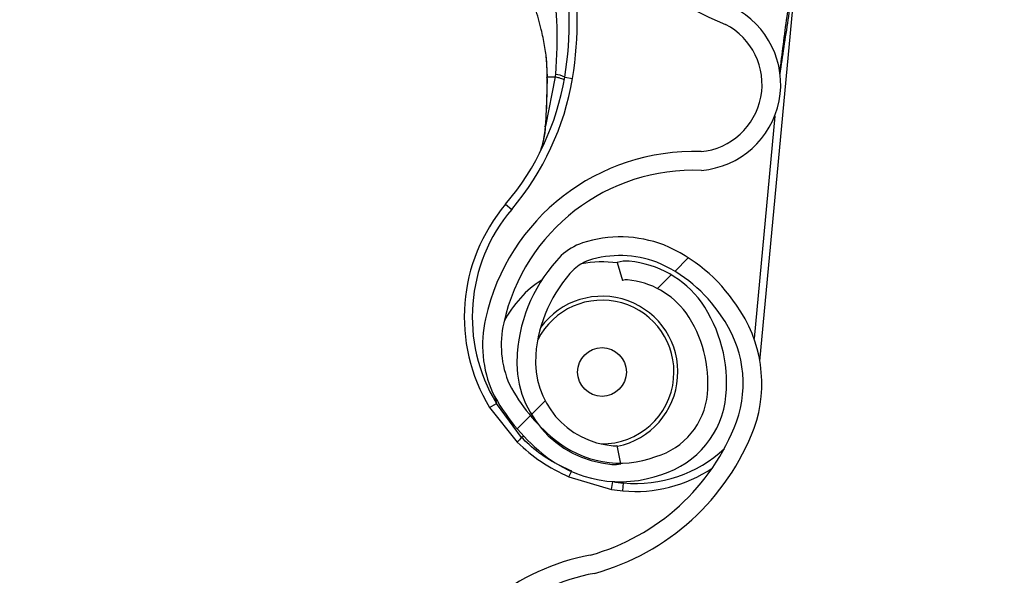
# Model space of a CAD drawing. Header units: inches. Extents: x 170 to 284, y 215 to 248.
# Tile 490 of 656: x 210.7682 to 210.8956, y 224.5616 to 224.6335. Entities that reach past the tile are written whole.
import ezdxf

# ---------------------------------------------------------------- set-up
doc = ezdxf.new("R2010")
doc.units = ezdxf.units.IN
doc.header["$LTSCALE"] = 0.25
doc.header["$MEASUREMENT"] = 0
doc.layers.add('RH FRONT OF HOOD', color=7, linetype='Continuous')
pattern_1 = [(45, (200.7563139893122, 218.4993357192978), (-0.03026527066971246, 0.03026527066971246), [])]

msp = doc.modelspace()

# ---------------------------------------------------------------- hatches: boundary and pattern name
at = {"layer": 'RH FRONT OF HOOD'}
h = msp.add_hatch(dxfattribs=at)
h.set_pattern_fill('ANSI31', color=256, scale=0.34241245, angle=2.8e-322, style=0)
h.set_pattern_definition([(45, (200.7896657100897, 218.4993357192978), (-0.03026527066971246, 0.03026527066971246), [])])
edge = h.paths.add_edge_path(flags=0)
edge.add_arc((211.0763061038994, 224.3915581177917), 0.021400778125, 89.9999999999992, 390.52248781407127, ccw=False)
edge.add_line((211.0763061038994, 224.4129588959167), (211.1490687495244, 224.4129588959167))
edge.add_arc((211.1490687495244, 224.8238538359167), 0.4108949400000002, 270, 450.0000000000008)
edge.add_line((211.1490687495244, 225.2347487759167), (210.6654111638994, 225.2347487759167))
edge.add_arc((210.6654111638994, 225.2390289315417), 0.004280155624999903, 180.0000000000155, 269.9999999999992, ccw=False)
edge.add_line((210.6611310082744, 225.2390289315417), (210.6611310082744, 225.2818304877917))
edge.add_arc((210.6654111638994, 225.2818304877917), 0.004280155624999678, 360, 540, ccw=False)
edge.add_line((210.6696913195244, 225.2818304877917), (210.6696913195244, 225.2390289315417))
edge.add_line((210.6696913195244, 225.2390289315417), (210.6664589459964, 225.2390289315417))
edge.add_line((210.6664589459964, 225.2390289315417), (210.6664589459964, 225.2818304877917))
edge.add_arc((210.6654111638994, 225.2818304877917), 0.001047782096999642, 360, 540.0000000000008)
edge.add_line((210.6643633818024, 225.2818304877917), (210.6643633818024, 225.2390289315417))
edge.add_arc((210.6654111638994, 225.2390289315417), 0.001047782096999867, 180, 270)
edge.add_line((210.6654111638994, 225.2379811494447), (211.1490687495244, 225.2379811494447))
edge.add_arc((211.1490687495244, 224.8238538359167), 0.4141273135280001, 269.9999999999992, 450, ccw=False)
edge.add_line((211.1490687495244, 224.4097265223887), (211.0763061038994, 224.4097265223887))
edge.add_arc((211.0763061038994, 224.3915581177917), 0.018168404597, 450.0000000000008, 750.5224878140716)
edge.add_arc((211.0910543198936, 224.4002532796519), 0.001047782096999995, 390.5224878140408, 495.0000000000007)
edge.add_line((211.0903134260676, 224.4009941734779), (211.0816182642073, 224.3922990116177))
edge.add_line((211.0816182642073, 224.3922990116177), (211.0793326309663, 224.3945846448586))
edge.add_line((211.0793326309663, 224.3945846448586), (211.0880277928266, 224.4032798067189))
edge.add_arc((211.0910543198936, 224.4002532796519), 0.004280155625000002, 390.522487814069, 495.0000000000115, ccw=False)
h = msp.add_hatch(dxfattribs=at)
h.set_pattern_fill('ANSI31', color=256, scale=0.34241245, style=0)
h.set_pattern_definition(pattern_1)
edge = h.paths.add_edge_path(flags=0)
edge.add_line((211.1157170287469, 225.2304686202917), (210.7733045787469, 225.2304686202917))
edge.add_line((210.7733045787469, 225.2304686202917), (210.7733045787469, 225.2347487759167))
edge.add_line((210.7733045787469, 225.2347487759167), (211.1157170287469, 225.2347487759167))
edge.add_arc((211.1157170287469, 224.8238538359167), 0.4108949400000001, 269.9999999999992, 450, ccw=False)
edge.add_line((211.1157170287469, 224.4129588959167), (211.0429543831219, 224.4129588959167))
edge.add_line((211.0429543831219, 224.4129588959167), (211.0429543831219, 224.4172390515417))
edge.add_line((211.0429543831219, 224.4172390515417), (211.1157170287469, 224.4172390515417))
edge.add_arc((211.1157170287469, 224.8238538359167), 0.406614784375, 270, 450.0000000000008)
h = msp.add_hatch(dxfattribs=at)
h.set_pattern_fill('ANSI31', color=256, scale=0.34241245, angle=2.8e-322, style=0)
h.set_pattern_definition(pattern_1)
edge = h.paths.add_edge_path(flags=0)
edge.add_arc((210.8466826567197, 224.5981399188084), 0.001712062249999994, 444.6973270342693, 466.907747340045)
edge.add_line((210.846184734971, 224.5997779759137), (210.8454826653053, 224.6020876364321))
edge.add_arc((210.8466826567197, 224.5981399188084), 0.004126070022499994, 444.69732703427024, 466.9077473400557, ccw=False)
edge.add_arc((210.8458598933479, 224.5892752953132), 0.01302879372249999, 396.1734944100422, 444.6973270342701, ccw=False)
edge.add_arc((210.8413410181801, 224.586530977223), 0.01830194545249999, 354.69732703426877, 394.7587000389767, ccw=False)
edge.add_arc((210.8478531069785, 224.5859265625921), 0.01176186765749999, 286.83818472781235, 354.69732703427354, ccw=False)
edge.add_arc((210.8458693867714, 224.5893775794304), 0.01566536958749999, 229.9543950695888, 290.12812684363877, ccw=False)
edge.add_arc((210.8518358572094, 224.5969738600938), 0.02532140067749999, 207.5515752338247, 230.6782603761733, ccw=False)
edge.add_arc((210.8431327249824, 224.5913853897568), 0.01504902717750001, 166.8530453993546, 204.011976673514, ccw=False)
edge.add_arc((210.8553856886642, 224.5889069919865), 0.02754708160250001, 448.00583017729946, 527.6299007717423, ccw=False)
edge.add_arc((210.8554820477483, 224.6251434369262), 0.008748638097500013, 275.6559459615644, 422.6387592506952)
edge.add_arc((210.8810192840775, 224.685394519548), 0.05672062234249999, 174.2679627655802, 247.7072267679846, ccw=False)
edge.add_arc((211.0387841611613, 224.6719552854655), 0.2150521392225, 518.1233546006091, 534.9033806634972, ccw=False)
edge.add_arc((210.8655951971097, 224.7404032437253), 0.02884824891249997, 459.8561705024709, 516.1110838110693, ccw=False)
edge.add_arc((210.8533842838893, 224.7963173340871), 0.0284373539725, 284.8179209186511, 338.4163946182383)
edge.add_arc((210.8657837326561, 224.7909711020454), 0.01494630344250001, 339.9887678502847, 395.2445191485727)
edge.add_arc((210.8622065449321, 224.7894805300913), 0.0187470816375, 392.6552015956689, 426.1369430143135)
edge.add_arc((210.8648688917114, 224.7940821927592), 0.0134739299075, 428.5748844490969, 466.9709727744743)
edge.add_arc((210.862960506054, 224.8013089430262), 0.006011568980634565, 469.6798596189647, 490.4149006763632)
edge.add_arc((210.8720407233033, 224.793175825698), 0.01816498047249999, 495.5965871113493, 534.6973270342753)
edge.add_arc((210.8648467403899, 224.7938435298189), 0.01094007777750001, 534.6973270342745, 624.6973270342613)
edge.add_arc((210.8640081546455, 224.7848084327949), 0.001866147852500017, 264.6973270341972, 280.3395734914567)
edge.add_line((210.86434309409, 224.7829725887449), (210.8647763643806, 224.7805977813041))
edge.add_arc((210.8640081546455, 224.7848084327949), 0.004280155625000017, 264.6973270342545, 280.3395734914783, ccw=False)
edge.add_arc((210.8648467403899, 224.7938435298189), 0.01335408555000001, 174.697327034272, 264.69732703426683, ccw=False)
edge.add_arc((210.8720407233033, 224.793175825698), 0.020578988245, 495.30868534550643, 534.6973270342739, ccw=False)
edge.add_arc((210.862960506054, 224.8013089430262), 0.008425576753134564, 469.27499422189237, 491.1970379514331, ccw=False)
edge.add_arc((210.8648688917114, 224.7940821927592), 0.01588793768, 428.3876292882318, 467.16790772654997, ccw=False)
edge.add_arc((210.8622065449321, 224.7894805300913), 0.02116108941, 392.8018578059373, 426.2744987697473, ccw=False)
edge.add_arc((210.8657837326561, 224.7909711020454), 0.01736031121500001, 339.8775751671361, 395.06318035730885, ccw=False)
edge.add_arc((210.8533842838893, 224.7963173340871), 0.030851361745, 284.61548432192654, 338.4768646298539, ccw=False)
edge.add_arc((210.8655951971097, 224.7404032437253), 0.02643424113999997, 459.6390365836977, 516.0209401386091)
edge.add_arc((211.0387841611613, 224.6719552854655), 0.21263813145, 518.1349954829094, 534.9070165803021)
edge.add_arc((210.8810192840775, 224.685394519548), 0.05430661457, 534.2539536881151, 607.8118618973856)
edge.add_arc((210.8554820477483, 224.6251434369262), 0.01116264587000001, 274.7583659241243, 423.2264142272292, ccw=False)
edge.add_arc((210.8553856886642, 224.5889069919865), 0.02513307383, 447.6687272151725, 527.6679848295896)
edge.add_arc((210.8431327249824, 224.5913853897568), 0.01263501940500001, 526.7803743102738, 563.6800238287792)
edge.add_arc((210.8518358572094, 224.5969738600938), 0.022907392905, 207.7416333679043, 230.7170422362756)
edge.add_arc((210.8458693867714, 224.5893775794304), 0.01325136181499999, 229.8895674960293, 290.4325768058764)
edge.add_arc((210.8478531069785, 224.5859265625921), 0.009347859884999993, 286.4198511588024, 354.6973270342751)
edge.add_arc((210.8413410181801, 224.586530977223), 0.01588793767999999, 354.6973270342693, 394.6495059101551)
edge.add_arc((210.8458598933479, 224.5892752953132), 0.01061478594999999, 396.3318283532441, 444.6973270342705)
h = msp.add_hatch(dxfattribs=at)
h.set_pattern_fill('ANSI31', color=256, scale=0.34241245, angle=2.8e-322, style=0)
h.set_pattern_definition(pattern_1)
edge = h.paths.add_edge_path(flags=0)
edge.add_arc((210.8302866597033, 224.3933484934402), 0.001712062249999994, 445.455402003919, 467.6658223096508)
edge.add_line((210.8297671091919, 224.3949798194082), (210.8290345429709, 224.3972799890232))
edge.add_arc((210.8302866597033, 224.3933484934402), 0.004126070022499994, 445.4554020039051, 467.6658223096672, ccw=False)
edge.add_arc((210.8295812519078, 224.3844737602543), 0.01302879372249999, 396.9315693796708, 445.45540200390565, ccw=False)
edge.add_arc((210.8250990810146, 224.3816698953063), 0.01830194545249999, 355.45540200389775, 395.516775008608, ccw=False)
edge.add_arc((210.8316185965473, 224.3811516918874), 0.01176186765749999, 287.5962596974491, 355.45540200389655, ccw=False)
edge.add_arc((210.8295893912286, 224.3845761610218), 0.01566536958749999, 230.7124700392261, 290.88620181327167, ccw=False)
edge.add_arc((210.8354548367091, 224.3922507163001), 0.02532140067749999, 208.3096502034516, 231.4363353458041, ccw=False)
edge.add_arc((210.8268264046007, 224.3865475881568), 0.01504902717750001, 167.6111203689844, 204.77005164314, ccw=False)
edge.add_arc((210.8391110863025, 224.3842315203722), 0.02754708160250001, 448.763905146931, 528.3879757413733, ccw=False)
edge.add_arc((210.8387280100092, 224.4204660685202), 0.008748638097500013, 276.4140209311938, 423.3968342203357)
edge.add_arc((210.8634658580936, 224.4810497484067), 0.05672062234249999, 175.0260377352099, 248.465301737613, ccw=False)
edge.add_arc((211.0213947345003, 224.4696990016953), 0.2150521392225, 518.8814295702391, 535.6614556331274, ccw=False)
edge.add_arc((210.847315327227, 224.535849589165), 0.02884824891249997, 460.61424547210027, 516.869158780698, ccw=False)
edge.add_arc((210.8343657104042, 224.5915972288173), 0.0284373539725, 285.5759958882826, 339.1744695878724)
edge.add_arc((210.8468348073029, 224.5864155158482), 0.01494630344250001, 340.7468428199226, 396.0025941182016)
edge.add_arc((210.8432776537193, 224.5848777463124), 0.0187470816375, 393.4132765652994, 426.8950179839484)
edge.add_arc((210.8458788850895, 224.5895142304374), 0.0134739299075, 429.3329594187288, 467.7290477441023)
edge.add_arc((210.8438750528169, 224.5967150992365), 0.006011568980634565, 470.4379345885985, 491.1729756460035)
edge.add_arc((210.8530620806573, 224.5887028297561), 0.01816498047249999, 496.3546620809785, 535.455402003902)
edge.add_arc((210.8458598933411, 224.5892752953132), 0.01094007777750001, 535.4554020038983, 625.4554020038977)
edge.add_arc((210.8451409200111, 224.5802298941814), 0.001866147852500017, 265.4554020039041, 281.0976484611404)
edge.add_line((210.8455001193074, 224.57839864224), (210.8459647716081, 224.5760297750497))
edge.add_arc((210.8451409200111, 224.5802298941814), 0.004280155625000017, 265.4554020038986, 281.09764846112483, ccw=False)
edge.add_arc((210.8458598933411, 224.5892752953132), 0.01335408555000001, 175.4554020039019, 265.4554020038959, ccw=False)
edge.add_arc((210.8530620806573, 224.5887028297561), 0.020578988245, 496.06676031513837, 535.4554020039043, ccw=False)
edge.add_arc((210.8438750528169, 224.5967150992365), 0.008425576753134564, 470.0330691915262, 491.9551129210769, ccw=False)
edge.add_arc((210.8458788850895, 224.5895142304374), 0.01588793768, 429.1457042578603, 467.92598269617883, ccw=False)
edge.add_arc((210.8432776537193, 224.5848777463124), 0.02116108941, 393.5599327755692, 427.0325737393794, ccw=False)
edge.add_arc((210.8468348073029, 224.5864155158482), 0.01736031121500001, 340.63565013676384, 395.8212553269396, ccw=False)
edge.add_arc((210.8343657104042, 224.5915972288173), 0.030851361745, 285.3735592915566, 339.23493959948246, ccw=False)
edge.add_arc((210.847315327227, 224.535849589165), 0.02643424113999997, 460.3971115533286, 516.7790151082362)
edge.add_arc((211.0213947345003, 224.4696990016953), 0.21263813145, 518.8930704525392, 535.6650915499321)
edge.add_arc((210.8634658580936, 224.4810497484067), 0.05430661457, 535.0120286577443, 608.5699368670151)
edge.add_arc((210.8387280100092, 224.4204660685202), 0.01116264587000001, 275.516440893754, 423.9844891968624, ccw=False)
edge.add_arc((210.8391110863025, 224.3842315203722), 0.02513307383, 448.4268021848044, 528.4260597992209)
edge.add_arc((210.8268264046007, 224.3865475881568), 0.01263501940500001, 527.5384492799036, 564.4380987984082)
edge.add_arc((210.8354548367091, 224.3922507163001), 0.022907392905, 208.499708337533, 231.4751172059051)
edge.add_arc((210.8295893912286, 224.3845761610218), 0.01325136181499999, 230.6476424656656, 291.190651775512)
edge.add_arc((210.8316185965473, 224.3811516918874), 0.009347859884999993, 287.1779261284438, 355.4554020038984)
edge.add_arc((210.8250990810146, 224.3816698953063), 0.01588793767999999, 355.4554020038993, 395.4075808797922)
edge.add_arc((210.8295812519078, 224.3844737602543), 0.01061478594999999, 397.0899033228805, 445.4554020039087)

# ---------------------------------------------------------------- linework, layer by layer
for p, q in [((210.8639510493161, 224.5893163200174), (210.8687813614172, 224.6413591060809)), ((210.8363010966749, 224.6286571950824), (210.8364260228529, 224.6260554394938)), ((210.8374779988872, 224.6261023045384), (210.836236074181, 224.6197559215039)), ((210.8364537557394, 224.6258999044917), (210.8364553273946, 224.6260677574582)), ((210.8387036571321, 224.6260881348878), (210.8397167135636, 224.6259180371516)), ((210.865864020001, 224.6210423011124), (210.8631903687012, 224.592235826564)), ((210.8310700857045, 224.6096350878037), (210.8318541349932, 224.608971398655)), ((210.8454826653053, 224.6020876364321), (210.846184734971, 224.5997779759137)), ((210.8296193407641, 224.5848247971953), (210.8298715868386, 224.5838519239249)), ((210.8289931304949, 224.5833194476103), (210.8298715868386, 224.5838519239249)), ((210.8289931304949, 224.5833194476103), (210.8325714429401, 224.5788248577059)), ((210.8331369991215, 224.5794391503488), (210.8298715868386, 224.5838519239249)), ((210.8331369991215, 224.5794391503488), (210.8333800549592, 224.5796372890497)), ((210.8459647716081, 224.5760297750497), (210.8455001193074, 224.57839864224)), ((210.8392523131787, 224.5743332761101), (210.8447650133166, 224.5727159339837)), ((210.8447650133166, 224.5727159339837), (210.8449265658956, 224.5737303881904)), ((210.8462306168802, 224.572531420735), (210.8463255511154, 224.5735542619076))]:
    msp.add_line(p, q, dxfattribs=at)
at = {"layer": 'RH FRONT OF HOOD', "flags": 128}
msp.add_lwpolyline([(210.8361963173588, 224.6196906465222), (210.8361693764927, 224.6197007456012), (210.8361511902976, 224.619710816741), (210.836142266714, 224.6197205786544), (210.8361428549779, 224.6197297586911), (210.836152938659, 224.6197381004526), (210.83617223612, 224.6197453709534), (210.8362002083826, 224.6197513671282), (210.836236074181, 224.6197559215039)], dxfattribs=at)
at = {"layer": 'RH FRONT OF HOOD'}
msp.add_circle((210.8435316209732, 224.5879128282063), 0.003155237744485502, dxfattribs=at)
for centre, radius, start, end in [((210.8810192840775, 224.685394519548), 0.05672062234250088, 174.2679627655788, 247.7072267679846), ((210.7961552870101, 224.6332322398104), 0.04314396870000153, 350.4686307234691, 11.64579451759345), ((210.7961552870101, 224.6332322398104), 0.04417120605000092, 350.4686307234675, 11.64579451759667), ((210.8554820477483, 224.6251434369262), 0.01116264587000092, 274.7583659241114, 63.22641422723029), ((210.8554820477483, 224.6251434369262), 0.008748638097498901, 275.6559459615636, 62.63875925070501), ((210.8371290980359, 224.6229613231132), 0.00350088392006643, 63.27168485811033, 83.73994506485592), ((210.8049351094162, 224.6317580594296), 0.03424124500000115, 319.7524507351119, 350.4686307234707), ((210.8049351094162, 224.6317580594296), 0.03526848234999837, 319.7524507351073, 350.4686307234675), ((210.8364469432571, 224.6257219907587), 0.0001780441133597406, 87.8071626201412, 104.7680909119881), ((210.8364186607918, 224.6259226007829), 3.319259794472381e-05, 238.986258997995, 276.9847351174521), ((210.8553856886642, 224.5889069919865), 0.02754708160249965, 88.00583017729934, 167.6299007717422), ((210.8553856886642, 224.5889069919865), 0.02513307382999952, 87.66872721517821, 167.6679848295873), ((210.8483191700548, 224.5950339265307), 0.02259922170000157, 139.7524507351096, 211.2221486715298), ((210.8483191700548, 224.5950339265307), 0.02157198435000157, 139.7524507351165, 211.2221486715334), ((210.8438750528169, 224.5967150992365), 0.00842557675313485, 110.0330691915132, 131.9551129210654), ((210.8458788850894, 224.5895142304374), 0.01588793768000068, 69.14570425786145, 107.9259826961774), ((210.8432776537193, 224.5848777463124), 0.02116108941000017, 33.55993277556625, 67.03257373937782), ((210.8530620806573, 224.5887028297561), 0.02057898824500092, 136.0667603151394, 175.4554020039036), ((210.8438750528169, 224.5967150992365), 0.006011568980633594, 110.4379345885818, 131.1729756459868), ((210.8435316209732, 224.5879128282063), 0.01425087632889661, 82.056223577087, 100.856315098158), ((210.8458788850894, 224.5895142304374), 0.01347392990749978, 69.33295941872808, 107.7290477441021), ((210.8466826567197, 224.5981399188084), 0.004126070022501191, 84.6973270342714, 106.9077473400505), ((210.8458598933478, 224.5892752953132), 0.0130287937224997, 36.17349441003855, 84.69732703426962), ((210.8432776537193, 224.5848777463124), 0.01874708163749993, 33.41327656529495, 66.89501798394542), ((210.8530620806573, 224.5887028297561), 0.01816498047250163, 136.3546620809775, 175.455402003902), ((210.8435316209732, 224.5879128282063), 0.01425087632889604, 122.9748162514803, 152.6500768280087), ((210.8466826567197, 224.5981399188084), 0.001712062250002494, 84.697327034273, 106.9077473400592), ((210.8458598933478, 224.5892752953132), 0.01061478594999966, 36.33182835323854, 84.69732703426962), ((210.8435316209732, 224.5879128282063), 0.009303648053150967, 354.6973270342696, 153.3820744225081), ((210.8435316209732, 224.5879128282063), 0.009810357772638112, 281.6839227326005, 144.0462769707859), ((210.8413410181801, 224.586530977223), 0.01830194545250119, 354.6973270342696, 34.75870003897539), ((210.8468348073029, 224.5864155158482), 0.01736031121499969, 340.6356501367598, 35.82125532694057), ((210.8431327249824, 224.5913853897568), 0.01504902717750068, 166.8530453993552, 204.011976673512), ((210.8413410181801, 224.586530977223), 0.01588793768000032, 354.697327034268, 34.64950591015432), ((210.8468348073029, 224.5864155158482), 0.01494630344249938, 340.7468428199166, 36.00259411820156), ((210.8431327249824, 224.5913853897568), 0.01263501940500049, 166.7803743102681, 203.6800238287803), ((210.8458598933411, 224.5892752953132), 0.01335408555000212, 175.455402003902, 265.4554020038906), ((210.8458598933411, 224.5892752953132), 0.01094007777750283, 175.4554020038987, 265.4554020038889), ((210.8435316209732, 224.5879128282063), 0.00930364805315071, 269.3385544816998, 354.6973270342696), ((210.8518358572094, 224.5969738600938), 0.02290739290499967, 207.7416333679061, 230.7170422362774), ((210.8518358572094, 224.5969738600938), 0.02532140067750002, 207.5515752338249, 230.6782603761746), ((210.8478531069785, 224.5859265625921), 0.00934785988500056, 286.4198511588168, 354.6973270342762), ((210.8478531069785, 224.5859265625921), 0.01176186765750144, 286.8381847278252, 354.6973270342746), ((210.8343657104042, 224.5915972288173), 0.02843735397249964, 285.5759958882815, 339.1744695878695), ((210.8343657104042, 224.5915972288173), 0.03085136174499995, 285.3735592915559, 339.2349395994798), ((210.8392634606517, 224.5732312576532), 0.008721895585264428, 134.6217398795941, 140.1090474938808), ((210.8458693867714, 224.5893775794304), 0.01325136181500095, 229.889567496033, 290.4325768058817), ((210.8451409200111, 224.5802298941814), 0.001866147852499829, 265.4554020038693, 281.0976484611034), ((210.8478761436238, 224.5902606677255), 0.01677821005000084, 264.697327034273, 313.1645944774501), ((210.8458693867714, 224.5893775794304), 0.01566536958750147, 229.9543950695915, 290.1281268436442), ((210.8451409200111, 224.5802298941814), 0.004280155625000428, 265.455402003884, 281.0976484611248), ((210.8478761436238, 224.5902606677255), 0.01780544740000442, 264.6973270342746, 303.8207398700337), ((210.8319826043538, 224.5781951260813), 0.008231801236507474, 332.0216494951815, 337.3841227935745), ((210.8483191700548, 224.5950339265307), 0.02259922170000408, 260.9515860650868, 264.6973270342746), ((210.8483191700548, 224.5950339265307), 0.0215719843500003, 260.9515860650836, 264.697327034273), ((210.847315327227, 224.535849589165), 0.02884824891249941, 100.6142454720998, 156.8691587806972), ((210.847315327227, 224.535849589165), 0.02643424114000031, 100.397111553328, 156.7790151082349)]:
    msp.add_arc(centre, radius, start, end, dxfattribs=at)
for points, knots in [([(210.8665524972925, 224.6264804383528), (210.8669067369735, 224.6288189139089), (210.8674417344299, 224.6323506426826), (210.8680750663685, 224.6365273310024), (210.8684120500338, 224.6387157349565), (210.8685902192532, 224.639904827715), (210.8686777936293, 224.6405572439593), (210.8687242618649, 224.6409175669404), (210.868749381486, 224.6411165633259), (210.8687632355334, 224.6412268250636), (210.8687715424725, 224.6412925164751), (210.8687764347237, 224.6413306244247), (210.8687795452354, 224.6413539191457), (210.8687810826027, 224.6413648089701), (210.8687819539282, 224.6413699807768), (210.8687822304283, 224.6413705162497), (210.8687820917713, 224.6413672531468), (210.8687816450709, 224.6413622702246), (210.8687813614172, 224.6413591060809)], [0, 0, 0, 0, 0.4681368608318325, 0.7070129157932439, 0.8371325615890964, 0.9079072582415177, 0.9470740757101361, 0.9687898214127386, 0.9808770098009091, 0.9876679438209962, 0.9915546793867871, 0.9947708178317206, 0.99599531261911, 0.9972287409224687, 0.9978484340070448, 0.9984730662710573, 0.9990304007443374, 1, 1, 1, 1]), ([(210.8366804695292, 224.6401448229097), (210.836680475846, 224.6401447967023), (210.8368152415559, 224.6395856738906), (210.8372863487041, 224.6373738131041), (210.8378525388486, 224.6327940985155), (210.8376363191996, 224.6287742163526), (210.8375108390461, 224.6264413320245)], [0, 0, 0, 0, 5.869764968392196e-06, 0.1252288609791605, 0.4923383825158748, 1, 1, 1, 1]), ([(210.8364553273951, 224.6260677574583), (210.8364385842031, 224.6267668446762), (210.8364054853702, 224.6281488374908), (210.8361204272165, 224.6302160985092), (210.8356460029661, 224.6325134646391), (210.8348787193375, 224.6351997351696), (210.8341876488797, 224.6371074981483), (210.8338112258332, 224.6381466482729)], [0, 0, 0, 0, 0.1627420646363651, 0.3217171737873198, 0.4905672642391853, 0.7225142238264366, 1, 1, 1, 1]), ([(210.8677859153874, 224.6365243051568), (210.8676618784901, 224.6356574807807), (210.8671926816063, 224.6323785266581), (210.8667877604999, 224.629090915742), (210.8664898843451, 224.6266724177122)], [0, 0, 0, 0, 0.2643600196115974, 0.9999999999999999, 0.9999999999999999, 0.9999999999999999, 0.9999999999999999]), ([(210.8375108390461, 224.6264413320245), (210.8375001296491, 224.6263283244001), (210.8374894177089, 224.6262152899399), (210.837478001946, 224.6261023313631), (210.8374779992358, 224.6261023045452)], [0, 0, 0, 0, 0.9997625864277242, 1, 1, 1, 1]), ([(210.8364226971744, 224.625889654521), (210.8364154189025, 224.6251660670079), (210.8363945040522, 224.6230867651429), (210.8362745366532, 224.621031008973), (210.8361963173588, 224.6196906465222)], [0, 0, 0, 0, 0.3479954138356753, 1, 1, 1, 1]), ([(210.836236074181, 224.6197559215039), (210.8363058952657, 224.6210851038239), (210.8364128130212, 224.6231204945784), (210.8364432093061, 224.6251839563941), (210.8364537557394, 224.6258999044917)], [0, 0, 0, 0, 0.6530354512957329, 1, 1, 1, 1]), ([(210.8364260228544, 224.6260554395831), (210.8364182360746, 224.6260565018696), (210.8364024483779, 224.6260586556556), (210.8364019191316, 224.6260619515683), (210.8364177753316, 224.626065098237), (210.8364429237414, 224.6260668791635), (210.8364553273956, 224.6260677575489)], [0, 0, 0, 0, 0.2466091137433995, 0.5000000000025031, 0.7533908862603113, 1, 1, 1, 1]), ([(210.8374779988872, 224.6261023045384), (210.837423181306, 224.6261011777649), (210.8371697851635, 224.6260959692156), (210.8368025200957, 224.6260851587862), (210.8365601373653, 224.6260730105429), (210.8364553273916, 224.6260677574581)], [0, 0, 0, 0, 0.135457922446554, 0.6261588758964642, 1, 1, 1, 1]), ([(210.8353975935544, 224.6161215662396), (210.8354899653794, 224.6163415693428), (210.8358303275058, 224.6171522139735), (210.8360857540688, 224.6184716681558), (210.8362042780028, 224.6194842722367), (210.836236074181, 224.6197559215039)], [0, 0, 0, 0, 0.2141804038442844, 0.7891897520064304, 1, 1, 1, 1]), ([(210.8361963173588, 224.6196906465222), (210.8361756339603, 224.6194104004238), (210.8361118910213, 224.6185467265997), (210.8359169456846, 224.6177478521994), (210.8357852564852, 224.6172081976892)], [0, 0, 0, 0, 0.324481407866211, 1, 1, 1, 1]), ([(210.8396077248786, 224.5750888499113), (210.8386370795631, 224.5755438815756), (210.8366676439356, 224.5764671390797), (210.8345601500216, 224.5780531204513), (210.8334542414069, 224.5791301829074), (210.8331369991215, 224.5794391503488)], [0, 0, 0, 0, 0.4093476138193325, 0.8305647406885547, 1, 1, 1, 1]), ([(210.8325714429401, 224.5788248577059), (210.8335668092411, 224.5779403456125), (210.8355906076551, 224.576141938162), (210.8380185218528, 224.5749426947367), (210.8392523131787, 224.5743332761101)], [0, 0, 0, 0, 0.4918307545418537, 1, 1, 1, 1])]:
    msp.add_open_spline(points, degree=3, knots=knots, dxfattribs=at)
msp.add_open_spline([(210.8386413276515, 224.6257286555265), (210.8386285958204, 224.6257472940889), (210.8386031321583, 224.6257845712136), (210.8383615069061, 224.6258736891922), (210.8379939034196, 224.6259802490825), (210.8376499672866, 224.6260616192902), (210.8374779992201, 224.626102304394)], degree=3, dxfattribs=at)

doc.saveas('drawing.dxf')
